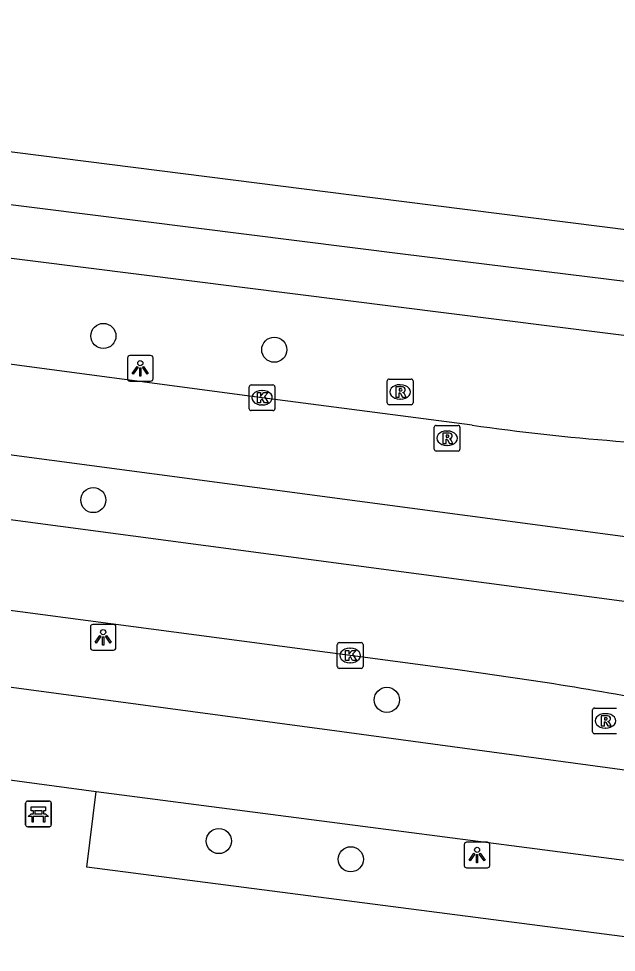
# Model space of a CAD drawing. Extents: x 155888 to 156864, y 383882 to 384671.
# Drawn here: x 156326.46 to 156349.74, y 383941.88 to 383978.22 of the extents above; entities that cross this region are included whole.
import ezdxf

# ---------------------------------------------------------------- set-up
doc = ezdxf.new("R2010")
doc.units = 0
for name, color, linetype in [('IMGEO_Bank', 7, 'Continuous'), ('IMGEO_Boom', 7, 'Continuous'), ('IMGEO_Fietspad_gesloten', 7, 'Continuous'), ('IMGEO_Groenvoorziening', 7, 'Continuous'), ('IMGEO_Kolk', 7, 'Continuous'), ('IMGEO_Lichtpunt', 7, 'Continuous'), ('IMGEO_Rijbaan_lokaal_gesloten', 7, 'Continuous'), ('IMGEO_Rioolput', 7, 'Continuous'), ('IMGEO_Voetpad_gesloten', 7, 'Continuous'), ('IMGEO_Voetpad_open', 7, 'Continuous')]:
    doc.layers.add(name, color=color, linetype=linetype)

msp = doc.modelspace()

# ---------------------------------------------------------------- linework, layer by layer
at = {"layer": 'IMGEO_Bank'}
for p, q in [((156326.734, 383946.844), (156326.734, 383947.685)), ((156326.734, 383947.685), (156326.734, 383946.844)), ((156326.809, 383947.769), (156327.65, 383947.769)), ((156327.65, 383947.769), (156326.809, 383947.769)), ((156327.734, 383947.694), (156327.734, 383946.853)), ((156327.734, 383946.853), (156327.734, 383947.694)), ((156327.431, 383947.167), (156327.038, 383947.167)), ((156327.043, 383947.275), (156327.043, 383947.381)), ((156327.087, 383947.381), (156327.087, 383947.275)), ((156327.375, 383947.387), (156327.093, 383947.387)), ((156327.093, 383947.269), (156327.375, 383947.269)), ((156327.381, 383947.275), (156327.381, 383947.381)), ((156327.425, 383947.381), (156327.425, 383947.275)), ((156327.659, 383946.769), (156326.818, 383946.769)), ((156326.818, 383946.769), (156327.659, 383946.769))]:
    msp.add_line(p, q, dxfattribs=at)
for points in [[(156327.037, 383947.387), (156326.951, 383947.387), (156326.951, 383947.548), (156327.514, 383947.548), (156327.514, 383947.387), (156327.431, 383947.387)], [(156326.981, 383947.167), (156326.839, 383947.167), (156326.951, 383947.269), (156327.037, 383947.269)], [(156327.031, 383947.16), (156327.031, 383946.953), (156326.988, 383946.953), (156326.988, 383947.16)], [(156327.431, 383947.269), (156327.514, 383947.269), (156327.626, 383947.167), (156327.487, 383947.167)], [(156327.481, 383947.16), (156327.481, 383946.953), (156327.437, 383946.953), (156327.437, 383947.16)]]:
    msp.add_lwpolyline(points, dxfattribs=at)
for centre, radius, start, end in [((156326.812, 383947.691), 0.0779, 92.4484, 184.2845), ((156326.812, 383947.691), 0.0779, 92.4484, 184.2845), ((156327.656, 383947.691), 0.0779, 2.4484, 94.2845), ((156327.656, 383947.691), 0.0779, 2.4484, 94.2845), ((156326.981, 383947.16), 0.00671, 2.8957, 87.1043), ((156327.038, 383947.16), 0.00671, 92.8957, 177.1043), ((156327.036, 383947.38), 0.00671, 2.8957, 87.1043), ((156327.036, 383947.276), 0.00671, 272.8957, 357.1043), ((156327.093, 383947.38), 0.00671, 92.8957, 177.1043), ((156327.093, 383947.276), 0.00671, 182.8957, 267.1043), ((156327.375, 383947.38), 0.00671, 2.8957, 87.1043), ((156327.375, 383947.276), 0.00671, 272.8957, 357.1043), ((156327.432, 383947.38), 0.00671, 92.8957, 177.1043), ((156327.432, 383947.276), 0.00671, 182.8957, 267.1043), ((156327.43, 383947.16), 0.00671, 2.8957, 87.1043), ((156327.487, 383947.16), 0.00671, 92.8957, 177.1043), ((156326.812, 383946.847), 0.0779, 182.4484, 274.2845), ((156326.812, 383946.847), 0.0779, 182.4484, 274.2845), ((156327.656, 383946.847), 0.0779, 272.4484, 4.2845), ((156327.656, 383946.847), 0.0779, 272.4484, 4.2845)]:
    msp.add_arc(centre, radius, start, end, dxfattribs=at)
at = {"layer": 'IMGEO_Boom'}
for centre in [(156329.764, 383965.873), (156336.42, 383965.336), (156329.371, 383959.484), (156340.804, 383951.707), (156334.26, 383946.213), (156339.4, 383945.502)]:
    msp.add_circle(centre, 0.489, dxfattribs=at)
at = {"layer": 'IMGEO_Fietspad_gesloten'}
for points in [[(156355.356, 383948.3), (156353.825, 383948.5), (156350.172, 383948.959), (156338.567, 383950.525), (156323.65, 383952.522), (156307.823, 383954.602), (156287.382, 383957.354), (156268.441, 383959.872), (156254.921, 383961.665), (156243.285, 383963.219), (156236.368, 383964.123), (156226.69, 383965.478), (156217.655, 383966.653), (156216.347, 383966.84)], [(156311.179, 383950.607), (156329.476, 383948.136)], [(156329.476, 383948.136), (156355.045, 383944.825)]]:
    msp.add_lwpolyline(points, dxfattribs=at)
at = {"layer": 'IMGEO_Groenvoorziening'}
msp.add_lwpolyline([(156315.845, 383974.354), (156341.379, 383971.117), (156354.333, 383969.486)], dxfattribs=at)
at = {"layer": 'IMGEO_Kolk'}
for p, q in [((156335.442, 383963.041), (156335.442, 383963.893)), ((156335.517, 383963.967), (156336.369, 383963.967)), ((156336.443, 383963.893), (156336.443, 383963.041)), ((156335.93, 383963.747), (156335.955, 383963.747)), ((156335.953, 383963.187), (156335.928, 383963.187)), ((156336.369, 383962.967), (156335.517, 383962.967)), ((156338.876, 383953.009), (156338.876, 383953.861)), ((156338.951, 383953.935), (156339.803, 383953.935)), ((156339.364, 383953.715), (156339.389, 383953.715)), ((156339.877, 383953.861), (156339.877, 383953.009)), ((156339.803, 383952.935), (156338.951, 383952.935)), ((156339.387, 383953.155), (156339.362, 383953.155))]:
    msp.add_line(p, q, dxfattribs=at)
for points in [[(156335.442, 383963.041), (156335.442, 383963.893)], [(156335.517, 383963.967), (156336.369, 383963.967)], [(156336.443, 383963.893), (156336.443, 383963.041)], [(156335.763, 383963.667), (156335.886, 383963.667), (156335.886, 383963.516), (156336.016, 383963.667), (156336.18, 383963.667), (156336.034, 383963.516), (156336.187, 383963.267), (156336.035, 383963.267), (156335.95, 383963.431), (156335.886, 383963.364), (156335.886, 383963.267), (156335.763, 383963.267), (156335.763, 383963.667)], [(156336.369, 383962.967), (156335.517, 383962.967)], [(156338.876, 383953.009), (156338.876, 383953.861)], [(156338.951, 383953.935), (156339.803, 383953.935)], [(156339.197, 383953.635), (156339.32, 383953.635), (156339.32, 383953.484), (156339.45, 383953.635), (156339.614, 383953.635), (156339.468, 383953.484), (156339.621, 383953.235), (156339.469, 383953.235), (156339.384, 383953.399), (156339.32, 383953.332), (156339.32, 383953.235), (156339.197, 383953.235), (156339.197, 383953.635)], [(156339.877, 383953.861), (156339.877, 383953.009)], [(156339.803, 383952.935), (156338.951, 383952.935)]]:
    msp.add_lwpolyline(points, dxfattribs=at)
for centre, start, end in [((156335.519, 383963.891), 91.552, 178.448), ((156335.519, 383963.891), 91.552, 178.448), ((156336.367, 383963.891), 1.552, 88.448), ((156336.367, 383963.891), 1.552, 88.448), ((156335.519, 383963.043), 181.552, 268.448), ((156335.519, 383963.043), 181.552, 268.448), ((156336.367, 383963.043), 271.552, 358.448), ((156336.367, 383963.043), 271.552, 358.448), ((156338.953, 383953.859), 91.552, 178.448), ((156338.953, 383953.859), 91.552, 178.448), ((156339.801, 383953.859), 1.552, 88.448), ((156339.801, 383953.859), 1.552, 88.448), ((156338.953, 383953.011), 181.552, 268.448), ((156338.953, 383953.011), 181.552, 268.448), ((156339.801, 383953.011), 271.552, 358.448), ((156339.801, 383953.011), 271.552, 358.448)]:
    msp.add_arc(centre, 0.0765, start, end, dxfattribs=at)
for centre, major_axis, ratio, start_param, end_param in [((156335.929, 383963.467), (-0.387, 0.002), 0.722429, 4.712389, 7.853982), ((156335.954, 383963.467), (-0.39, 0.002), 0.717154, 1.570796, 4.712389), ((156339.363, 383953.435), (-0.387, 0.002), 0.722429, 4.712389, 7.853982), ((156339.388, 383953.435), (-0.39, 0.002), 0.717154, 1.570796, 4.712389)]:
    msp.add_ellipse(centre, major_axis=major_axis, ratio=ratio, start_param=start_param, end_param=end_param, dxfattribs=at)
at = {"layer": 'IMGEO_Lichtpunt'}
for p, q in [((156330.703, 383965.016), (156330.703, 383964.209)), ((156330.703, 383965.016), (156330.703, 383964.209)), ((156331.605, 383965.111), (156330.797, 383965.111)), ((156331.605, 383965.111), (156330.797, 383965.111)), ((156331.699, 383964.209), (156331.699, 383965.016)), ((156331.699, 383964.209), (156331.699, 383965.016)), ((156330.797, 383964.115), (156331.605, 383964.115)), ((156330.797, 383964.115), (156331.605, 383964.115)), ((156329.256, 383954.547), (156329.256, 383953.74)), ((156329.256, 383954.547), (156329.256, 383953.74)), ((156330.158, 383954.642), (156329.35, 383954.642)), ((156330.158, 383954.642), (156329.35, 383954.642)), ((156330.252, 383953.74), (156330.252, 383954.547)), ((156330.252, 383953.74), (156330.252, 383954.547)), ((156329.35, 383953.646), (156330.158, 383953.646)), ((156329.35, 383953.646), (156330.158, 383953.646)), ((156343.819, 383946.072), (156343.819, 383945.265)), ((156343.819, 383946.072), (156343.819, 383945.265)), ((156344.721, 383946.167), (156343.913, 383946.167)), ((156344.721, 383946.167), (156343.913, 383946.167)), ((156344.815, 383945.265), (156344.815, 383946.072)), ((156344.815, 383945.265), (156344.815, 383946.072)), ((156343.913, 383945.171), (156344.721, 383945.171)), ((156343.913, 383945.171), (156344.721, 383945.171))]:
    msp.add_line(p, q, dxfattribs=at)
for points in [[(156331.077, 383964.68), (156331.116, 383964.652), (156330.928, 383964.39), (156330.89, 383964.417), (156331.077, 383964.68)], [(156331.179, 383964.632), (156331.226, 383964.632), (156331.226, 383964.31), (156331.179, 383964.31), (156331.179, 383964.632)], [(156331.289, 383964.652), (156331.327, 383964.679), (156331.514, 383964.417), (156331.475, 383964.389), (156331.289, 383964.652)], [(156329.63, 383954.211), (156329.669, 383954.183), (156329.481, 383953.921), (156329.443, 383953.948), (156329.63, 383954.211)], [(156329.732, 383954.163), (156329.779, 383954.163), (156329.779, 383953.841), (156329.732, 383953.841), (156329.732, 383954.163)], [(156329.842, 383954.183), (156329.88, 383954.21), (156330.067, 383953.948), (156330.028, 383953.92), (156329.842, 383954.183)], [(156344.193, 383945.736), (156344.232, 383945.708), (156344.044, 383945.446), (156344.006, 383945.473), (156344.193, 383945.736)], [(156344.295, 383945.688), (156344.342, 383945.688), (156344.342, 383945.366), (156344.295, 383945.366), (156344.295, 383945.688)], [(156344.405, 383945.708), (156344.443, 383945.735), (156344.63, 383945.473), (156344.591, 383945.445), (156344.405, 383945.708)]]:
    msp.add_lwpolyline(points, dxfattribs=at)
for centre in [(156331.202, 383964.814), (156329.755, 383954.345), (156344.318, 383945.87)]:
    msp.add_circle(centre, 0.0994, dxfattribs=at)
for centre, start, end in [((156330.797, 383965.016), 90, 180), ((156330.797, 383965.016), 90, 180), ((156331.605, 383965.016), 0, 90), ((156331.605, 383965.016), 0, 90), ((156330.797, 383964.209), 180, 270), ((156330.797, 383964.209), 180, 270), ((156331.605, 383964.209), 270, 0), ((156331.605, 383964.209), 270, 360), ((156329.35, 383954.547), 90, 180), ((156329.35, 383954.547), 90, 180), ((156330.158, 383954.547), 0, 90), ((156330.158, 383954.547), 0, 90), ((156329.35, 383953.74), 180, 270), ((156329.35, 383953.74), 180, 270), ((156330.158, 383953.74), 270, 0), ((156330.158, 383953.74), 270, 360), ((156343.913, 383946.072), 90, 180), ((156343.913, 383946.072), 90, 180), ((156344.721, 383946.072), 0, 90), ((156344.721, 383946.072), 0, 90), ((156343.913, 383945.265), 180, 270), ((156343.913, 383945.265), 180, 270), ((156344.721, 383945.265), 270, 0), ((156344.721, 383945.265), 270, 360)]:
    msp.add_arc(centre, 0.0946, start, end, dxfattribs=at)
at = {"layer": 'IMGEO_Rijbaan_lokaal_gesloten'}
for points in [[(156344.123, 383962.401), (156335.942, 383963.466), (156238.632, 383976.41), (156227.719, 383977.85), (156227.594, 383977.866)], [(156217.818, 383975.667), (156356.133, 383957.261)], [(156355.813, 383954.767), (156217.591, 383973.143)], [(156343.573, 383952.873), (156339.376, 383953.436), (156318.075, 383956.25), (156295.746, 383959.197), (156274.463, 383962.028), (156254.172, 383964.712), (156232.85, 383967.556), (156217.144, 383969.655)]]:
    msp.add_lwpolyline(points, dxfattribs=at)
for centre, radius, start, end in [((156356.861, 384052.136), 90.635, 261.9206, 269.04395), ((156321.881, 383791.37), 162.953, 79.31152, 82.35027)]:
    msp.add_arc(centre, radius, start, end, dxfattribs=at)
at = {"layer": 'IMGEO_Rioolput'}
for p, q in [((156340.898, 383964.194), (156341.75, 383964.194)), ((156340.823, 383963.268), (156340.823, 383964.12)), ((156341.311, 383963.974), (156341.336, 383963.974)), ((156341.824, 383964.12), (156341.824, 383963.268)), ((156341.334, 383963.414), (156341.309, 383963.414)), ((156341.75, 383963.194), (156340.898, 383963.194)), ((156342.651, 383961.466), (156342.651, 383962.318)), ((156342.726, 383962.392), (156343.578, 383962.392)), ((156343.652, 383962.318), (156343.652, 383961.466)), ((156343.139, 383962.172), (156343.164, 383962.172)), ((156343.162, 383961.612), (156343.137, 383961.612)), ((156343.578, 383961.392), (156342.726, 383961.392)), ((156348.817, 383950.465), (156348.817, 383951.317)), ((156348.892, 383951.391), (156349.744, 383951.391)), ((156349.305, 383951.171), (156349.33, 383951.171)), ((156349.744, 383950.391), (156348.892, 383950.391)), ((156349.328, 383950.611), (156349.303, 383950.611))]:
    msp.add_line(p, q, dxfattribs=at)
for points in [[(156340.898, 383964.194), (156341.75, 383964.194)], [(156340.823, 383963.268), (156340.823, 383964.12)], [(156341.412, 383963.892), (156341.16, 383963.894), (156341.16, 383963.494)], [(156341.338, 383963.813), (156341.284, 383963.813), (156341.284, 383963.732)], [(156341.824, 383964.12), (156341.824, 383963.268)], [(156341.16, 383963.494), (156341.284, 383963.494), (156341.284, 383963.656), (156341.295, 383963.656)], [(156341.284, 383963.732), (156341.336, 383963.732)], [(156341.342, 383963.627), (156341.413, 383963.494), (156341.553, 383963.494), (156341.488, 383963.62)], [(156341.75, 383963.194), (156340.898, 383963.194)], [(156342.651, 383961.466), (156342.651, 383962.318)], [(156342.726, 383962.392), (156343.578, 383962.392)], [(156343.652, 383962.318), (156343.652, 383961.466)], [(156343.24, 383962.09), (156342.988, 383962.092), (156342.988, 383961.692)], [(156343.166, 383962.011), (156343.112, 383962.011), (156343.112, 383961.93)], [(156342.988, 383961.692), (156343.112, 383961.692), (156343.112, 383961.854), (156343.123, 383961.854)], [(156343.112, 383961.93), (156343.164, 383961.93)], [(156343.17, 383961.825), (156343.241, 383961.692), (156343.381, 383961.692), (156343.316, 383961.818)], [(156343.578, 383961.392), (156342.726, 383961.392)], [(156348.817, 383950.465), (156348.817, 383951.317)], [(156348.892, 383951.391), (156349.744, 383951.391)], [(156349.406, 383951.089), (156349.154, 383951.091), (156349.154, 383950.691)], [(156349.154, 383950.691), (156349.278, 383950.691), (156349.278, 383950.853), (156349.289, 383950.853)], [(156349.332, 383951.01), (156349.278, 383951.01), (156349.278, 383950.929)], [(156349.278, 383950.929), (156349.33, 383950.929)], [(156349.336, 383950.824), (156349.407, 383950.691), (156349.547, 383950.691), (156349.482, 383950.817)], [(156349.744, 383950.391), (156348.892, 383950.391)]]:
    msp.add_lwpolyline(points, dxfattribs=at)
for centre, radius, start, end in [((156340.9, 383964.118), 0.0765, 91.552, 178.448), ((156340.9, 383964.118), 0.0765, 91.552, 178.448), ((156341.748, 383964.118), 0.0765, 1.552, 88.448), ((156341.748, 383964.118), 0.0765, 1.552, 88.448), ((156341.344, 383963.717), 0.0964, 77.0061, 93.1865), ((156341.358, 383963.774), 0.0378, 276.6634, 79.6772), ((156341.411, 383963.782), 0.109, 350.3612, 89.416), ((156341.294, 383963.603), 0.0533, 26.0293, 88.6989), ((156341.32, 383963.921), 0.19, 274.7715, 282.9687), ((156341.409, 383963.782), 0.112, 277.5842, 350.9817), ((156341.393, 383963.567), 0.108, 29.5134, 73.7905), ((156340.9, 383963.27), 0.0765, 181.552, 268.448), ((156340.9, 383963.27), 0.0765, 181.552, 268.448), ((156341.748, 383963.27), 0.0765, 271.552, 358.448), ((156341.748, 383963.27), 0.0765, 271.552, 358.448), ((156342.728, 383962.316), 0.0765, 91.552, 178.448), ((156342.728, 383962.316), 0.0765, 91.552, 178.448), ((156343.576, 383962.316), 0.0765, 1.552, 88.448), ((156343.576, 383962.316), 0.0765, 1.552, 88.448), ((156343.172, 383961.915), 0.0964, 77.0061, 93.1865), ((156343.186, 383961.972), 0.0378, 276.6634, 79.6772), ((156343.239, 383961.98), 0.109, 350.3612, 89.416), ((156343.237, 383961.98), 0.112, 277.5842, 350.9817), ((156343.122, 383961.801), 0.0533, 26.0293, 88.6989), ((156343.148, 383962.119), 0.19, 274.7715, 282.9687), ((156343.221, 383961.765), 0.108, 29.5134, 73.7905), ((156342.728, 383961.468), 0.0765, 181.552, 268.448), ((156342.728, 383961.468), 0.0765, 181.552, 268.448), ((156343.576, 383961.468), 0.0765, 271.552, 358.448), ((156343.576, 383961.468), 0.0765, 271.552, 358.448), ((156348.894, 383951.315), 0.0765, 91.552, 178.448), ((156348.894, 383951.315), 0.0765, 91.552, 178.448), ((156349.405, 383950.979), 0.109, 350.3612, 89.416), ((156349.288, 383950.8), 0.0533, 26.0293, 88.6989), ((156349.314, 383951.118), 0.19, 274.7715, 282.9687), ((156349.338, 383950.914), 0.0964, 77.0061, 93.1865), ((156349.352, 383950.971), 0.0378, 276.6634, 79.6772), ((156349.403, 383950.979), 0.112, 277.5842, 350.9817), ((156349.387, 383950.764), 0.108, 29.5134, 73.7905), ((156348.894, 383950.467), 0.0765, 181.552, 268.448), ((156348.894, 383950.467), 0.0765, 181.552, 268.448)]:
    msp.add_arc(centre, radius, start, end, dxfattribs=at)
for centre, major_axis, ratio, start_param, end_param in [((156341.31, 383963.694), (-0.387, 0.002), 0.722429, 4.712389, 7.853982), ((156341.335, 383963.694), (-0.39, 0.002), 0.717154, 1.570796, 4.712389), ((156343.138, 383961.892), (-0.387, 0.002), 0.722429, 4.712389, 7.853982), ((156343.163, 383961.892), (-0.39, 0.002), 0.717154, 1.570796, 4.712389), ((156349.304, 383950.891), (-0.387, 0.002), 0.722429, 4.712389, 7.853982), ((156349.329, 383950.891), (-0.39, 0.002), 0.717154, 1.570796, 4.712389)]:
    msp.add_ellipse(centre, major_axis=major_axis, ratio=ratio, start_param=start_param, end_param=end_param, dxfattribs=at)
at = {"layer": 'IMGEO_Voetpad_gesloten'}
msp.add_lwpolyline([(156354.682, 383941.881), (156329.119, 383945.201), (156329.476, 383948.136)], dxfattribs=at)
at = {"layer": 'IMGEO_Voetpad_open'}
for points in [[(156225.119, 383982.137), (156294.493, 383972.889), (156351.373, 383965.739), (156357.724, 383964.959)], [(156354.199, 383967.489), (156341.428, 383969.061), (156296.829, 383974.668)]]:
    msp.add_lwpolyline(points, dxfattribs=at)

doc.saveas('drawing.dxf')
